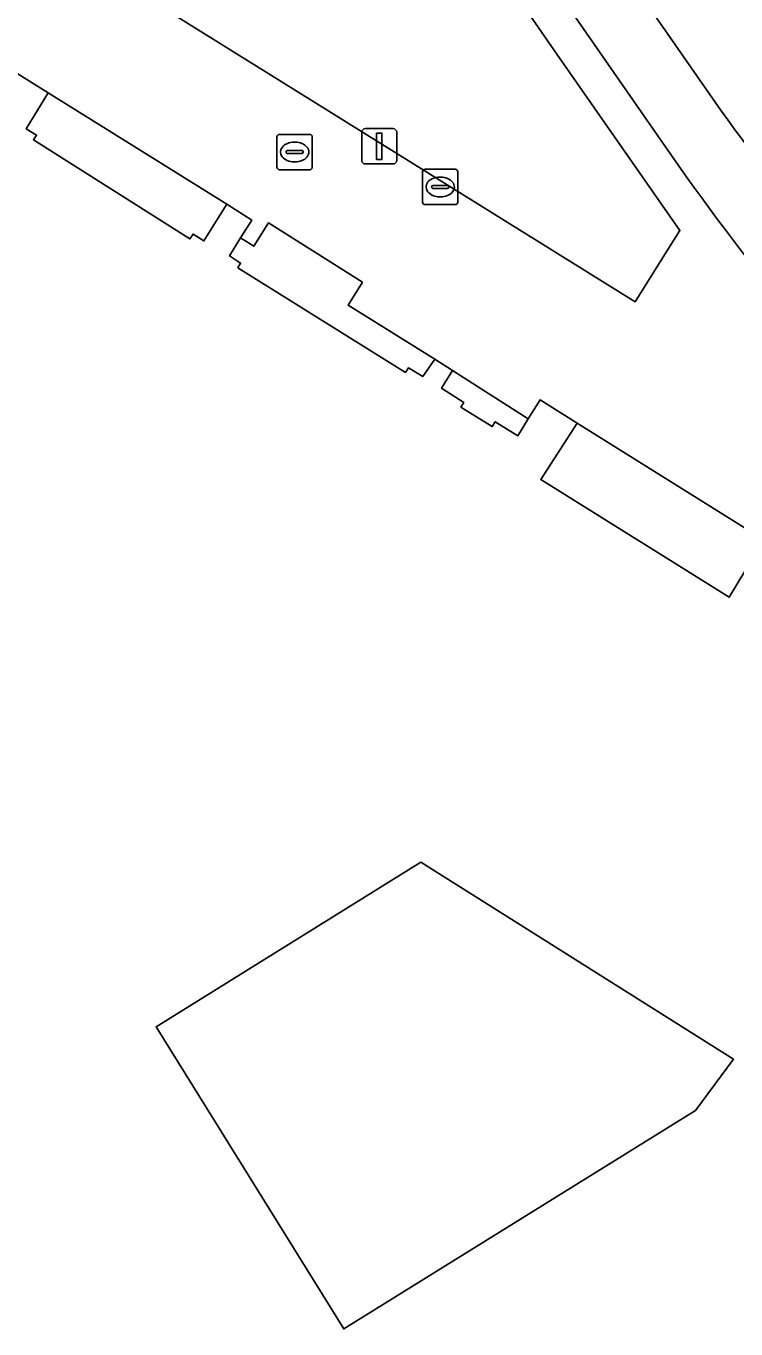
# Model space of a CAD drawing. Extents: x 159352 to 160617, y 385888 to 387323.
# Drawn here: x 159922.1 to 159942.21, y 386125.39 to 386162.28 of the extents above; entities that cross this region are included whole.
import ezdxf

# ---------------------------------------------------------------- set-up
doc = ezdxf.new("R2010")
doc.units = 0
for name, color, linetype in [('IMGEO_Brandkraan', 7, 'Continuous'), ('IMGEO_Erf', 7, 'Continuous'), ('IMGEO_Groenvoorziening', 7, 'Continuous'), ('IMGEO_Kolk', 7, 'Continuous'), ('IMGEO_Lichtmast', 7, 'Continuous'), ('IMGEO_Pand', 7, 'Continuous'), ('IMGEO_Pand_overbouw', 7, 'Continuous'), ('IMGEO_Parkeervlak_open', 7, 'Continuous'), ('IMGEO_Rijbaan_lokaal_open', 7, 'Continuous'), ('IMGEO_Voetpad_open', 7, 'Continuous')]:
    doc.layers.add(name, color=color, linetype=linetype)

msp = doc.modelspace()

# ---------------------------------------------------------------- linework, layer by layer
at = {"layer": 'IMGEO_Brandkraan'}
for p, q in [((159929.287, 386159.211), (159930.139, 386159.211)), ((159929.212, 386158.285), (159929.212, 386159.137)), ((159929.7, 386158.991), (159929.725, 386158.991)), ((159930.213, 386159.137), (159930.213, 386158.285)), ((159929.471, 386158.705), (159929.471, 386158.717)), ((159929.909, 386158.668), (159929.511, 386158.668)), ((159929.514, 386158.754), (159929.912, 386158.754)), ((159929.955, 386158.717), (159929.955, 386158.705)), ((159930.139, 386158.211), (159929.287, 386158.211)), ((159929.723, 386158.431), (159929.698, 386158.431))]:
    msp.add_line(p, q, dxfattribs=at)
for points in [[(159929.287, 386159.211), (159930.139, 386159.211)], [(159929.212, 386158.285), (159929.212, 386159.137)], [(159930.213, 386159.137), (159930.213, 386158.285)], [(159930.139, 386158.211), (159929.287, 386158.211)]]:
    msp.add_lwpolyline(points, dxfattribs=at)
for centre, radius, start, end in [((159929.289, 386159.135), 0.0765, 91.552, 178.448), ((159929.289, 386159.135), 0.0765, 91.552, 178.448), ((159930.137, 386159.135), 0.0765, 1.552, 88.448), ((159930.137, 386159.135), 0.0765, 1.552, 88.448), ((159929.511, 386158.714), 0.0403, 85.8775, 175.7526), ((159929.508, 386158.704), 0.0366, 178.938, 274.7102), ((159929.912, 386158.711), 0.043, 264.8664, 352.4533), ((159929.916, 386158.716), 0.0386, 1.7309, 96.639), ((159929.289, 386158.287), 0.0765, 181.552, 268.448), ((159929.289, 386158.287), 0.0765, 181.552, 268.448), ((159930.137, 386158.287), 0.0765, 271.552, 358.448), ((159930.137, 386158.287), 0.0765, 271.552, 358.448)]:
    msp.add_arc(centre, radius, start, end, dxfattribs=at)
for centre, major_axis, ratio, start_param, end_param in [((159929.699, 386158.711), (-0.387, 0.002), 0.722429, 4.712389, 7.853982), ((159929.724, 386158.711), (-0.39, 0.002), 0.717154, 1.570796, 4.712389)]:
    msp.add_ellipse(centre, major_axis=major_axis, ratio=ratio, start_param=start_param, end_param=end_param, dxfattribs=at)
at = {"layer": 'IMGEO_Erf'}
for points in [[(159927.792, 386157.236), (159922.729, 386160.385), (159922.112, 386159.368), (159922.403, 386159.191), (159922.32, 386159.055), (159926.746, 386156.251), (159926.834, 386156.387), (159927.145, 386156.194)], [(159931.631, 386155.022), (159928.971, 386156.705), (159928.555, 386156.044), (159928.183, 386156.277), (159927.87, 386155.768), (159928.184, 386155.567), (159928.106, 386155.436), (159932.851, 386152.471), (159932.942, 386152.602), (159933.344, 386152.351), (159933.682, 386152.845), (159931.229, 386154.378)], [(159936.326, 386151.159), (159934.187, 386152.525), (159933.877, 386152.022), (159934.502, 386151.617), (159934.422, 386151.488), (159935.312, 386150.935), (159935.396, 386151.071), (159936.031, 386150.678)], [(159943.001, 386147.732), (159937.716, 386151.033), (159936.686, 386149.439), (159942.025, 386146.106)], [(159941.063, 386131.574), (159942.146, 386133.024), (159933.288, 386138.599), (159925.788, 386133.939), (159931.103, 386125.385)]]:
    msp.add_lwpolyline(points, close=True, dxfattribs=at)
at = {"layer": 'IMGEO_Groenvoorziening'}
msp.add_lwpolyline([(159904.863, 386175.937), (159939.355, 386154.471), (159940.19, 386155.797), (159940.626, 386156.491), (159937.142, 386161.478), (159936.608, 386162.243), (159919.465, 386186.776), (159915.414, 386187.292), (159906.222, 386181.533), (159905.065, 386180.808)], dxfattribs=at)
at = {"layer": 'IMGEO_Kolk'}
for p, q in [((159933.335, 386157.295), (159933.335, 386158.147)), ((159933.41, 386158.221), (159934.262, 386158.221)), ((159934.336, 386158.147), (159934.336, 386157.295)), ((159933.594, 386157.715), (159933.594, 386157.727)), ((159933.637, 386157.764), (159934.035, 386157.764)), ((159933.823, 386158.001), (159933.848, 386158.001)), ((159934.078, 386157.727), (159934.078, 386157.715)), ((159934.032, 386157.678), (159933.634, 386157.678)), ((159933.846, 386157.441), (159933.821, 386157.441)), ((159934.262, 386157.221), (159933.41, 386157.221))]:
    msp.add_line(p, q, dxfattribs=at)
for points in [[(159933.335, 386157.295), (159933.335, 386158.147)], [(159933.41, 386158.221), (159934.262, 386158.221)], [(159934.336, 386158.147), (159934.336, 386157.295)], [(159934.262, 386157.221), (159933.41, 386157.221)]]:
    msp.add_lwpolyline(points, dxfattribs=at)
for centre, radius, start, end in [((159933.412, 386158.145), 0.0765, 91.552, 178.448), ((159933.412, 386158.145), 0.0765, 91.552, 178.448), ((159934.26, 386158.145), 0.0765, 1.552, 88.448), ((159934.26, 386158.145), 0.0765, 1.552, 88.448), ((159933.634, 386157.724), 0.0403, 85.8775, 175.7526), ((159933.631, 386157.714), 0.0366, 178.938, 274.7102), ((159934.035, 386157.721), 0.043, 264.8664, 352.4533), ((159934.039, 386157.726), 0.0386, 1.7309, 96.639), ((159933.412, 386157.297), 0.0765, 181.552, 268.448), ((159933.412, 386157.297), 0.0765, 181.552, 268.448), ((159934.26, 386157.297), 0.0765, 271.552, 358.448), ((159934.26, 386157.297), 0.0765, 271.552, 358.448)]:
    msp.add_arc(centre, radius, start, end, dxfattribs=at)
for centre, major_axis, ratio, start_param, end_param in [((159933.822, 386157.721), (-0.387, 0.002), 0.722429, 4.712389, 7.853982), ((159933.847, 386157.721), (-0.39, 0.002), 0.717154, 1.570796, 4.712389)]:
    msp.add_ellipse(centre, major_axis=major_axis, ratio=ratio, start_param=start_param, end_param=end_param, dxfattribs=at)
at = {"layer": 'IMGEO_Lichtmast'}
for p, q in [((159931.613, 386158.473), (159931.613, 386159.273)), ((159931.613, 386159.273), (159931.613, 386158.473)), ((159931.713, 386159.373), (159932.503, 386159.373)), ((159932.503, 386159.373), (159931.713, 386159.373)), ((159932.603, 386159.273), (159932.603, 386158.473)), ((159932.603, 386158.473), (159932.603, 386159.273)), ((159932.503, 386158.373), (159931.713, 386158.373)), ((159931.713, 386158.373), (159932.503, 386158.373))]:
    msp.add_line(p, q, dxfattribs=at)
msp.add_lwpolyline([(159932.033, 386159.248), (159932.183, 386159.248), (159932.183, 386158.498), (159932.033, 386158.498), (159932.033, 386159.248)], dxfattribs=at)
for centre, start, end in [((159931.713, 386159.273), 90, 180), ((159931.713, 386159.273), 90, 180), ((159932.503, 386159.273), 0, 90), ((159932.503, 386159.273), 360, 90), ((159931.713, 386158.473), 180, 270), ((159931.713, 386158.473), 180, 270), ((159932.503, 386158.473), 270, 0), ((159932.503, 386158.473), 270, 0)]:
    msp.add_arc(centre, 0.1, start, end, dxfattribs=at)
at = {"layer": 'IMGEO_Pand'}
msp.add_lwpolyline([(159943.001, 386147.732), (159942.025, 386146.106), (159936.686, 386149.439), (159937.716, 386151.033), (159936.664, 386151.691), (159936.326, 386151.159), (159936.031, 386150.678), (159935.396, 386151.071), (159935.312, 386150.935), (159934.422, 386151.488), (159934.502, 386151.617), (159933.877, 386152.022), (159934.187, 386152.525), (159933.682, 386152.845), (159933.344, 386152.351), (159932.942, 386152.602), (159932.851, 386152.471), (159928.106, 386155.436), (159928.184, 386155.567), (159927.87, 386155.768), (159928.183, 386156.277), (159928.5, 386156.783), (159927.792, 386157.236), (159927.145, 386156.194), (159926.834, 386156.387), (159926.746, 386156.251), (159922.32, 386159.055), (159922.403, 386159.191), (159922.112, 386159.368), (159922.729, 386160.385), (159921.823, 386160.953)], dxfattribs=at)
msp.add_lwpolyline([(159942.146, 386133.024), (159941.063, 386131.574), (159931.103, 386125.385), (159925.788, 386133.939), (159933.288, 386138.599)], close=True, dxfattribs=at)
at = {"layer": 'IMGEO_Pand_overbouw'}
for points in [[(159927.792, 386157.236), (159922.729, 386160.385), (159922.112, 386159.368), (159922.403, 386159.191), (159922.32, 386159.055), (159926.746, 386156.251), (159926.834, 386156.387), (159927.145, 386156.194)], [(159931.631, 386155.022), (159928.971, 386156.705), (159928.555, 386156.044), (159928.183, 386156.277), (159927.87, 386155.768), (159928.184, 386155.567), (159928.106, 386155.436), (159932.851, 386152.471), (159932.942, 386152.602), (159933.344, 386152.351), (159933.682, 386152.845), (159931.229, 386154.378)], [(159936.326, 386151.159), (159934.187, 386152.525), (159933.877, 386152.022), (159934.502, 386151.617), (159934.422, 386151.488), (159935.312, 386150.935), (159935.396, 386151.071), (159936.031, 386150.678)], [(159937.716, 386151.033), (159936.686, 386149.439), (159942.025, 386146.106), (159943.001, 386147.732)]]:
    msp.add_lwpolyline(points, close=True, dxfattribs=at)
at = {"layer": 'IMGEO_Parkeervlak_open'}
for points in [[(159941.775, 386159.906), (159925.909, 386182.701)], [(159926.092, 386179.192), (159940.156, 386158.949)]]:
    msp.add_lwpolyline(points, dxfattribs=at)
for centre, radius, start, end in [((160004.269, 386205.287), 77.233, 215.98595, 224.40306), ((159991.635, 386194.139), 62.357, 214.35565, 225.42624)]:
    msp.add_arc(centre, radius, start, end, dxfattribs=at)
at = {"layer": 'IMGEO_Rijbaan_lokaal_open'}
msp.add_lwpolyline([(159950.025, 386158.745), (159946.357, 386164.01), (159944.26, 386162.67), (159941.249, 386167.002), (159943.298, 386168.4), (159933.698, 386182.179), (159930.774, 386186.378), (159930.707, 386186.476), (159925.722, 386183.022), (159925.909, 386182.701), (159941.775, 386159.906)], dxfattribs=at)
msp.add_arc((160004.269, 386205.287), 77.233, 215.98595, 224.40306, dxfattribs=at)
at = {"layer": 'IMGEO_Voetpad_open'}
for points in [[(159920.144, 386190.129), (159915.414, 386187.292), (159919.465, 386186.776), (159936.608, 386162.243), (159937.142, 386161.478), (159940.626, 386156.491), (159940.19, 386155.797), (159939.355, 386154.471), (159904.863, 386175.937)], [(159940.156, 386158.949), (159926.092, 386179.192)], [(159921.823, 386160.953), (159922.729, 386160.385), (159927.792, 386157.236), (159928.5, 386156.783), (159928.183, 386156.277), (159928.555, 386156.044), (159928.971, 386156.705), (159931.631, 386155.022), (159931.229, 386154.378), (159933.682, 386152.845), (159934.187, 386152.525), (159936.326, 386151.159), (159936.664, 386151.691), (159937.716, 386151.033), (159943.001, 386147.732)]]:
    msp.add_lwpolyline(points, dxfattribs=at)
msp.add_arc((159991.635, 386194.139), 62.357, 214.35565, 225.42624, dxfattribs=at)

doc.saveas('drawing.dxf')
